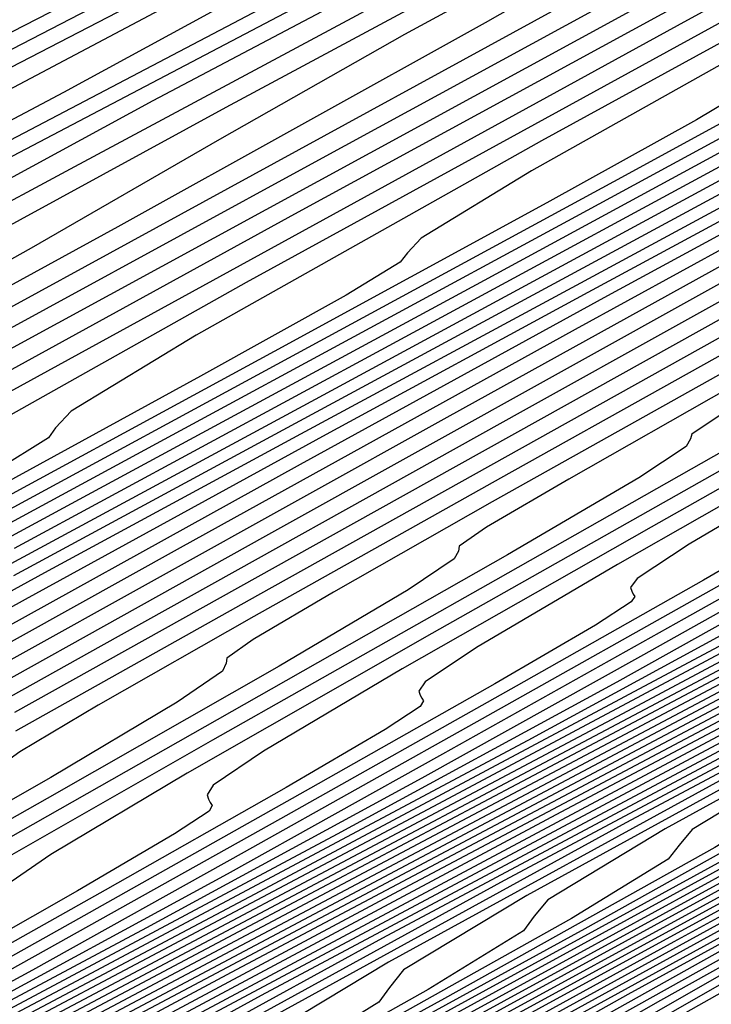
# Model space of a CAD drawing. Extents: x 3249832 to 3255657, y 13789405 to 13793316.
# Tile 298 of 656: x 3254692.67 to 3254696.61, y 13790586.27 to 13790591.88. Entities that reach past the tile are written whole.
import ezdxf

# ---------------------------------------------------------------- set-up
doc = ezdxf.new("R2010")
doc.units = 0
doc.header["$LTSCALE"] = 100
doc.header["$MEASUREMENT"] = 0
for name, color, linetype in [('GRATIO_CON', 10, 'CONTINUOUS'), ('GRATIO_ICON', 7, 'CONTINUOUS'), ('TARGETS_EAST', 7, 'CONTINUOUS')]:
    doc.layers.add(name, color=color, linetype=linetype)

# ---------------------------------------------------------------- blocks, each defined once
blk = doc.blocks.new('Gratio_032316_contours')
at = {"layer": 'GRATIO_CON', "color": 1, "linetype": 'Continuous', "flags": 128}
for points in [[(3254746.0788, 13790617.422), (3254741.0327, 13790615.1109), (3254735.112, 13790612.3714), (3254730.078, 13790610.0428), (3254727.1475, 13790608.7048), (3254725.3593, 13790607.8994), (3254723.2075, 13790606.9089), (3254719.6456, 13790605.235), (3254715.4636, 13790603.257), (3254711.911, 13790601.5735), (3254709.7506, 13790600.5447), (3254707.7997, 13790599.577), (3254704.3887, 13790597.8386), (3254698.4756, 13790594.8129), (3254691.5266, 13790591.2449)], [(3254746.1687, 13790617.3108), (3254743.1153, 13790615.9563), (3254737.7908, 13790613.5125), (3254731.542, 13790610.6175), (3254726.2305, 13790608.1554), (3254723.1734, 13790606.7515), (3254721.5097, 13790605.9973), (3254719.8338, 13790605.2256), (3254717.1322, 13790603.956), (3254713.9603, 13790602.4558), (3254711.2656, 13790601.1789), (3254709.6055, 13790600.388), (3254707.9776, 13790599.5788), (3254704.9896, 13790598.0555), (3254699.7879, 13790595.3938), (3254693.675, 13790592.2552), (3254688.4922, 13790589.5726)], [(3254731.3068, 13790610.3155), (3254724.4018, 13790607.1096), (3254718.5353, 13790604.3806), (3254715.2251, 13790602.845), (3254713.8104, 13790602.1932), (3254713.0861, 13790601.859), (3254712.1053, 13790601.398), (3254710.9538, 13790600.8533), (3254709.9754, 13790600.3896), (3254709.4283, 13790600.1307), (3254709.226, 13790600.0355), (3254709.1963, 13790600.0221), (3254709.1955, 13790600.0221), (3254709.1947, 13790600.0221), (3254709.1938, 13790600.0223), (3254709.0816, 13790599.966), (3254708.3026, 13790599.5689), (3254706.1903, 13790598.4893), (3254702.4121, 13790596.5556), (3254697.9718, 13790594.2756), (3254694.2071, 13790592.327), (3254692.0574, 13790591.1864)], [(3254734.2248, 13790611.5594), (3254728.0648, 13790608.7171), (3254720.8317, 13790605.3557), (3254714.6878, 13790602.4932), (3254711.2509, 13790600.8917), (3254709.9606, 13790600.291), (3254709.7117, 13790600.1753), (3254709.5904, 13790600.1183), (3254709.4478, 13790600.051), (3254709.3262, 13790599.9942), (3254709.1674, 13790599.9169), (3254708.5097, 13790599.5832), (3254706.7913, 13790598.7057), (3254703.7244, 13790597.1364), (3254700.1203, 13790595.2859), (3254697.0645, 13790593.7042), (3254695.3049, 13790592.7707), (3254694.2377, 13790592.182), (3254692.9212, 13790591.4637), (3254690.7032, 13790590.2884)], [(3254731.8502, 13790610.3684), (3254726.1532, 13790607.7391), (3254719.4636, 13790604.63), (3254713.7813, 13790601.9824), (3254710.6062, 13790600.5024), (3254709.4362, 13790599.9573), (3254709.269, 13790599.8792), (3254709.2692, 13790599.8784), (3254709.2694, 13790599.8772), (3254709.2695, 13790599.8761), (3254709.2692, 13790599.8752), (3254709.2685, 13790599.8749), (3254709.2673, 13790599.8753), (3254709.1964, 13790599.8409), (3254708.7098, 13790599.5943), (3254707.3923, 13790598.9221), (3254705.0367, 13790597.7172), (3254702.2687, 13790596.2961), (3254699.9219, 13790595.0814), (3254698.5524, 13790594.3551), (3254697.6054, 13790593.8365), (3254696.2487, 13790593.1046), (3254693.9267, 13790591.8793), (3254691.1921, 13790590.4448)], [(3254732.5108, 13790610.5478), (3254729.5715, 13790609.222), (3254724.4582, 13790606.8622), (3254718.4539, 13790604.0718), (3254713.3536, 13790601.6956), (3254710.5035, 13790600.3678), (3254709.453, 13790599.8788), (3254709.3028, 13790599.8085), (3254709.303, 13790599.8068), (3254709.3033, 13790599.8047), (3254709.3031, 13790599.8033), (3254709.2535, 13790599.7788), (3254708.9134, 13790599.607), (3254707.9933, 13790599.1385), (3254706.3491, 13790598.2979), (3254704.4172, 13790597.3063), (3254702.7794, 13790596.4586), (3254701.7999, 13790595.9394), (3254700.9732, 13790595.491), (3254699.5761, 13790594.7454), (3254697.1502, 13790593.4703), (3254694.2949, 13790591.9748), (3254691.874, 13790590.7039)], [(3254706.231, 13790598.0272), (3254703.5972, 13790596.6521), (3254700.5004, 13790595.0347), (3254697.8733, 13790593.6592), (3254696.3682, 13790592.8638), (3254695.5153, 13790592.4038), (3254694.5644, 13790591.8883), (3254692.9841, 13790591.0402), (3254691.1196, 13790590.0364)], [(3254732.8153, 13790610.2065), (3254729.8953, 13790608.9214), (3254727.4132, 13790607.8327), (3254725.9169, 13790607.1922), (3254724.6983, 13790606.6682), (3254722.7354, 13790605.783), (3254719.3732, 13790604.2313), (3254715.4249, 13790602.3969), (3254712.0706, 13790600.8354), (3254710.1952, 13790599.964), (3254709.503, 13790599.6442), (3254709.403, 13790599.5991), (3254709.3364, 13790599.5635), (3254708.8737, 13790599.3198), (3254707.6177, 13790598.6623), (3254705.37, 13790597.4885), (3254702.7274, 13790596.1083), (3254700.4853, 13790594.9347), (3254699.1916, 13790594.2516), (3254698.4023, 13790593.8271), (3254697.4257, 13790593.3001), (3254695.7829, 13790592.4201), (3254693.8462, 13790591.3793), (3254692.2004, 13790590.4807)], [(3254704.561, 13790596.9767), (3254702.9232, 13790596.1194), (3254701.9633, 13790595.6126), (3254701.2827, 13790595.2471), (3254700.287, 13790594.7118), (3254698.5817, 13790593.7999), (3254696.5727, 13790592.7223), (3254694.8656, 13790591.7942), (3254693.8108, 13790591.1972), (3254692.7371, 13790590.5777), (3254690.7177, 13790589.4483)], [(3254704.7351, 13790596.9735), (3254704.1632, 13790596.6671), (3254703.1483, 13790596.1235), (3254701.3806, 13790595.1797), (3254699.2992, 13790594.0652), (3254697.5307, 13790593.1077), (3254696.4375, 13790592.4958), (3254695.3245, 13790591.8616), (3254693.2321, 13790590.6983), (3254689.5772, 13790588.6977)], [(3254704.4394, 13790596.5847), (3254702.7227, 13790595.661), (3254701.65, 13790595.0711), (3254700.4941, 13790594.4268), (3254698.2609, 13790593.1983), (3254694.353, 13790591.067), (3254689.7598, 13790588.5594)], [(3254704.9105, 13790596.7204), (3254704.1353, 13790596.2944), (3254703.0638, 13790595.7014), (3254700.7753, 13790594.4483), (3254696.7409, 13790592.2517), (3254691.9988, 13790589.6654)], [(3254747.3336, 13790616.0098), (3254744.7054, 13790614.8389), (3254740.908, 13790613.1145), (3254735.9712, 13790610.8747), (3254730.8407, 13790608.5548), (3254726.691, 13790606.6892), (3254724.2973, 13790605.6302), (3254722.8359, 13790605.0012), (3254721.0833, 13790604.2435), (3254718.189, 13790602.9673), (3254714.794, 13790601.4585), (3254711.9119, 13790600.1719), (3254710.284, 13790599.4393), (3254709.5611, 13790599.0991), (3254709.1215, 13790598.8666), (3254708.4849, 13790598.5243), (3254707.7353, 13790598.1228), (3254707.0983, 13790597.7799), (3254706.6206, 13790597.5177), (3254705.6334, 13790596.9759), (3254703.2897, 13790595.6983), (3254699.1288, 13790593.4363), (3254694.2378, 13790590.7714), (3254690.0906, 13790588.4925)], [(3254745.7309, 13790615.2017), (3254743.0231, 13790613.9932), (3254739.1097, 13790612.2158), (3254734.0221, 13790609.9075), (3254728.7356, 13790607.516), (3254724.4616, 13790605.5918), (3254722.0162, 13790604.5051), (3254720.6355, 13790603.9071), (3254719.1601, 13790603.2688), (3254716.764, 13790602.2123), (3254713.9531, 13790600.9636), (3254711.5664, 13790599.8995), (3254710.2303, 13790599.3014), (3254709.7192, 13790599.069), (3254709.5949, 13790599.0064), (3254709.4977, 13790598.9532), (3254709.3834, 13790598.8917), (3254709.2862, 13790598.8393), (3254709.1059, 13790598.741), (3254708.2031, 13790598.2504), (3254705.8041, 13790596.9483), (3254701.5167, 13790594.621), (3254696.4768, 13790591.8774), (3254692.2022, 13790589.5321)], [(3254735.5132, 13790610.4185), (3254730.124, 13790607.973), (3254724.5256, 13790605.4385), (3254720.0027, 13790603.3969), (3254717.454, 13790602.255), (3254716.2348, 13790601.7188), (3254715.3139, 13790601.3192), (3254713.914, 13790600.7022), (3254712.2715, 13790599.9731), (3254710.8764, 13790599.3527), (3254710.0961, 13790599.0062), (3254709.8072, 13790598.8794), (3254709.7641, 13790598.863), (3254709.6571, 13790598.8089), (3254708.9225, 13790598.4145), (3254706.9327, 13790597.3385), (3254703.3745, 13790595.4093), (3254699.1924, 13790593.1337), (3254695.6455, 13790591.1883), (3254693.6769, 13790590.0811), (3254692.9659, 13790589.6469), (3254692.8763, 13790589.5521), (3254692.8367, 13790589.496), (3254692.5357, 13790589.3097)], [(3254707.3041, 13790597.4293), (3254704.1591, 13790595.7253), (3254700.4631, 13790593.7147), (3254697.3286, 13790591.9955), (3254695.5888, 13790591.017), (3254694.9606, 13790590.6333), (3254694.8814, 13790590.5495), (3254694.8403, 13790590.4967), (3254694.5318, 13790590.3089), (3254693.7016, 13790589.8464), (3254692.1879, 13790589.0192)], [(3254731.9166, 13790608.6211), (3254726.2258, 13790606.0386), (3254720.3155, 13790603.361), (3254715.5437, 13790601.2021), (3254712.8919, 13790600.0048), (3254711.8341, 13790599.5305), (3254711.4677, 13790599.3696), (3254711.064, 13790599.192), (3254710.5894, 13790598.9835), (3254710.1841, 13790598.8092), (3254709.8733, 13790598.6739), (3254709.2214, 13790598.342), (3254707.6777, 13790597.5174), (3254704.9443, 13790596.0405), (3254701.7339, 13790594.2955), (3254699.0117, 13790592.8026), (3254697.5008, 13790591.9529), (3254696.9552, 13790591.6197), (3254696.8865, 13790591.547), (3254696.8439, 13790591.4973), (3254696.5279, 13790591.3082), (3254695.6764, 13790590.8357), (3254694.1223, 13790589.9875), (3254692.0783, 13790588.8772)], [(3254705.7285, 13790596.3568), (3254703.0045, 13790594.8764), (3254700.6948, 13790593.6098), (3254699.4128, 13790592.8889), (3254698.9499, 13790592.6061), (3254698.8916, 13790592.5444), (3254698.8475, 13790592.498), (3254698.524, 13790592.3075), (3254697.6511, 13790591.825), (3254696.0567, 13790590.9557), (3254693.959, 13790589.8167), (3254691.6739, 13790588.578)], [(3254727.3852, 13790606.3161), (3254722.3292, 13790604.0201), (3254717.2292, 13790601.7066), (3254713.1687, 13790599.8624), (3254710.9325, 13790598.8406), (3254710.1098, 13790598.4597), (3254709.9914, 13790598.4042), (3254709.9428, 13790598.3868), (3254709.6292, 13790598.2316), (3254708.7904, 13790597.7908), (3254707.2977, 13790596.9888), (3254705.5458, 13790596.0383), (3254704.0609, 13790595.2242), (3254703.2368, 13790594.7607), (3254702.9392, 13790594.5789), (3254702.9017, 13790594.5393), (3254702.8548, 13790594.4993), (3254702.5162, 13790594.306), (3254701.6005, 13790593.8036), (3254699.9254, 13790592.8922), (3254697.7204, 13790591.6956), (3254695.3179, 13790590.3934), (3254693.01, 13790589.1433), (3254690.9265, 13790588.0159)], [(3254704.5122, 13790595.3053), (3254703.5752, 13790594.7929), (3254701.8598, 13790593.8605), (3254699.6011, 13790592.6351), (3254697.14, 13790591.3011), (3254694.7756, 13790590.0205), (3254692.6412, 13790588.8655)], [(3254705.5499, 13790595.7822), (3254703.7942, 13790594.8287), (3254701.4819, 13790593.5745), (3254698.962, 13790592.2088), (3254696.5412, 13790590.8977), (3254694.356, 13790589.7151), (3254692.5001, 13790588.7122)], [(3254705.7286, 13790595.797), (3254703.3626, 13790594.514), (3254700.7841, 13790593.1165), (3254698.3069, 13790591.7748), (3254696.0707, 13790590.5648), (3254694.1716, 13790589.5385), (3254692.6358, 13790588.7093)], [(3254706.0827, 13790595.8282), (3254703.9672, 13790594.6819), (3254701.7016, 13790593.4551), (3254699.483, 13790592.2547), (3254697.5145, 13790591.191), (3254695.9088, 13790590.3241), (3254694.418, 13790589.515), (3254692.7039, 13790588.575), (3254690.5467, 13790587.3812)], [(3254727.2355, 13790605.7302), (3254725.0154, 13790604.7495), (3254722.1099, 13790603.4322), (3254718.9612, 13790601.9952), (3254715.9787, 13790600.637), (3254713.4432, 13790599.4843), (3254711.6028, 13790598.6453), (3254710.6119, 13790598.1873), (3254710.2492, 13790598.0122), (3254710.1993, 13790597.9809), (3254710.1738, 13790597.9634), (3254709.9922, 13790597.8649), (3254709.5008, 13790597.5998), (3254708.5767, 13790597.0996), (3254707.2196, 13790596.3643), (3254705.46, 13790595.4111), (3254703.3696, 13790594.2793), (3254701.1856, 13790593.0977), (3254699.186, 13790592.0172), (3254697.5453, 13790591.1314), (3254696.022, 13790590.3048), (3254694.2707, 13790589.3442), (3254692.0665, 13790588.1245)], [(3254705.0377, 13790595.1036), (3254702.8881, 13790593.9407), (3254700.8575, 13790592.8434), (3254699.1818, 13790591.9388), (3254697.6261, 13790591.0945), (3254695.8374, 13790590.1135), (3254693.5862, 13790588.8677), (3254691.1354, 13790587.5053)], [(3254704.8155, 13790594.9056), (3254702.6302, 13790593.7245), (3254700.8483, 13790592.7624), (3254699.2339, 13790591.8863), (3254697.4041, 13790590.8828), (3254695.1059, 13790589.611), (3254692.604, 13790588.2202)], [(3254705.3778, 13790595.0547), (3254703.945, 13790594.2816), (3254702.4199, 13790593.4538), (3254700.5376, 13790592.4213), (3254698.1454, 13790591.0976), (3254695.5412, 13790589.6499), (3254693.135, 13790588.309), (3254691.2589, 13790587.2615)], [(3254727.2276, 13790604.9104), (3254725.9881, 13790604.4002), (3254725.3646, 13790604.1547), (3254724.8217, 13790603.9444), (3254723.9638, 13790603.6002), (3254722.9518, 13790603.1946), (3254722.0859, 13790602.8605), (3254721.5243, 13790602.6653), (3254720.8556, 13790602.4137), (3254719.5263, 13790601.8447), (3254717.1885, 13790600.7922), (3254714.3161, 13790599.4694), (3254711.5885, 13790598.1842), (3254709.5253, 13790597.1738), (3254708.0063, 13790596.3915), (3254706.7516, 13790595.7198), (3254705.4933, 13790595.0413), (3254704.0129, 13790594.2376), (3254702.1043, 13790593.1906), (3254699.6652, 13790591.8408), (3254697.0098, 13790590.3647), (3254694.5563, 13790588.9975), (3254692.6433, 13790587.9295)], [(3254705.606, 13790595.0214), (3254703.671, 13790593.9599), (3254701.1849, 13790592.5841), (3254698.4784, 13790591.0796), (3254695.9776, 13790589.6861), (3254694.0278, 13790588.5974), (3254692.6486, 13790587.8235)], [(3254705.2377, 13790594.7291), (3254702.7047, 13790593.3274), (3254699.947, 13790591.7944), (3254697.399, 13790590.3746), (3254695.4122, 13790589.2654), (3254694.0066, 13790588.4769), (3254693.1194, 13790587.9723), (3254692.6725, 13790587.7065), (3254692.5265, 13790587.6015)], [(3254705.5994, 13790594.7362), (3254702.8661, 13790593.2144), (3254700.2417, 13790591.7516), (3254698.1811, 13790590.6013), (3254696.7226, 13790589.7837), (3254695.8003, 13790589.2606), (3254695.3328, 13790588.9856), (3254695.1766, 13790588.8782), (3254695.1722, 13790588.8498), (3254695.1722, 13790588.8498), (3254695.1484, 13790588.8058), (3254694.8851, 13790588.6283), (3254694.15, 13790588.1933), (3254692.8277, 13790587.4398), (3254691.2706, 13790586.5572)], [(3254706.7638, 13790595.2831), (3254704.1472, 13790593.825), (3254701.5832, 13790592.3956), (3254699.5419, 13790591.2561), (3254698.0776, 13790590.4354), (3254697.1407, 13790589.9048), (3254696.663, 13790589.6251), (3254696.5016, 13790589.5166), (3254696.495, 13790589.4891), (3254696.495, 13790589.4891), (3254696.4693, 13790589.4466), (3254696.2003, 13790589.2684), (3254695.4515, 13790588.8278), (3254694.1054, 13790588.0621), (3254692.5204, 13790587.1647)], [(3254705.0335, 13790594.2157), (3254702.747, 13790592.9407), (3254700.85, 13790591.8815), (3254699.426, 13790591.0835), (3254698.4811, 13790590.5489), (3254697.9932, 13790590.2646), (3254697.8266, 13790590.1549), (3254697.8178, 13790590.1284), (3254697.8178, 13790590.1284), (3254697.7901, 13790590.0873), (3254697.5155, 13790589.9085), (3254696.753, 13790589.4623), (3254695.3831, 13790588.6844), (3254693.7702, 13790587.7722), (3254692.4, 13790586.9884)], [(3254705.9197, 13790594.6063), (3254703.9108, 13790593.4858), (3254702.1581, 13790592.507), (3254700.7744, 13790591.7315), (3254699.8215, 13790591.1931), (3254699.3233, 13790590.9042), (3254699.1517, 13790590.7933), (3254699.1406, 13790590.7677), (3254699.1406, 13790590.7677), (3254699.1109, 13790590.7281), (3254698.8306, 13790590.5487), (3254698.0546, 13790590.0968), (3254696.6608, 13790589.3068), (3254695.02, 13790588.3797), (3254693.6261, 13790587.5837), (3254692.8496, 13790587.1203), (3254692.5676, 13790586.9257)], [(3254704.7744, 13790593.7579), (3254703.4713, 13790593.0276), (3254702.5024, 13790592.4814), (3254701.9836, 13790592.1833), (3254701.8018, 13790592.07), (3254701.7862, 13790592.0462), (3254701.7862, 13790592.0462), (3254701.7526, 13790592.0096), (3254701.461, 13790591.8289), (3254700.6576, 13790591.3658), (3254699.2161, 13790590.5514), (3254697.5195, 13790589.5948), (3254696.0781, 13790588.7744), (3254695.2748, 13790588.2998), (3254694.9824, 13790588.1042), (3254694.9462, 13790588.0517), (3254694.954, 13790588.029), (3254694.963, 13790588.0111), (3254694.9732, 13790587.9957), (3254694.954, 13790587.9641), (3254694.7537, 13790587.833), (3254694.1903, 13790587.503), (3254693.1582, 13790586.9167), (3254691.8577, 13790586.1849)], [(3254704.8197, 13790593.6757), (3254703.8428, 13790593.1256), (3254703.3138, 13790592.8228), (3254703.1268, 13790592.7083), (3254703.109, 13790592.6855), (3254703.109, 13790592.6855), (3254703.0734, 13790592.6503), (3254702.7762, 13790592.4691), (3254701.9592, 13790592.0003), (3254700.4938, 13790591.1738), (3254698.7693, 13790590.2023), (3254697.3041, 13790589.3698), (3254696.4874, 13790588.8895), (3254696.1898, 13790588.6934), (3254696.1525, 13790588.6427), (3254696.1596, 13790588.6216), (3254696.168, 13790588.6051), (3254696.1774, 13790588.5908), (3254696.1569, 13790588.56), (3254695.9524, 13790588.428), (3254695.3791, 13790588.0935), (3254694.3297, 13790587.498), (3254693.0078, 13790586.7545), (3254691.6942, 13790586.0185)], [(3254704.3943, 13790593.2911), (3254704.0913, 13790593.1092), (3254703.2607, 13790592.6349), (3254701.7715, 13790591.7961), (3254700.0191, 13790590.8098), (3254698.5302, 13790589.9651), (3254697.7, 13790589.4792), (3254697.3972, 13790589.2826), (3254697.3587, 13790589.2336), (3254697.3653, 13790589.2142), (3254697.373, 13790589.199), (3254697.3816, 13790589.1859), (3254697.3598, 13790589.156), (3254697.1511, 13790589.023), (3254696.5679, 13790588.6839), (3254695.5012, 13790588.0793), (3254694.1578, 13790587.324), (3254692.823, 13790586.5762), (3254691.6342, 13790585.9145)], [(3254704.5622, 13790593.2694), (3254703.0492, 13790592.4185), (3254701.2688, 13790591.4174), (3254699.7562, 13790590.5605), (3254698.9126, 13790590.069), (3254698.6046, 13790589.8718), (3254698.5649, 13790589.8246), (3254698.5709, 13790589.8069), (3254698.578, 13790589.793), (3254698.5859, 13790589.7811), (3254698.5628, 13790589.7519), (3254698.3499, 13790589.618), (3254697.7567, 13790589.2744), (3254696.6727, 13790588.6607), (3254695.3078, 13790587.8935), (3254693.9519, 13790587.1338), (3254692.7442, 13790586.4617), (3254691.2219, 13790585.6337)], [(3254705.6046, 13790593.6631), (3254703.7684, 13790592.6324), (3254702.2083, 13790591.7511), (3254701.3378, 13790591.2484), (3254701.0194, 13790591.0502), (3254700.9774, 13790591.0065), (3254700.9822, 13790590.9922), (3254700.9879, 13790590.981), (3254700.9943, 13790590.9713), (3254700.9686, 13790590.9438), (3254700.7473, 13790590.8079), (3254700.1343, 13790590.4553), (3254699.0157, 13790589.8233), (3254697.6079, 13790589.0325), (3254696.2096, 13790588.2492), (3254694.9642, 13790587.5561), (3254693.3943, 13790586.7022), (3254690.8673, 13790585.353)], [(3254705.0182, 13790593.2399), (3254703.4343, 13790592.3465), (3254702.5504, 13790591.8382), (3254702.2267, 13790591.6394), (3254702.1836, 13790591.5974), (3254702.1879, 13790591.5848), (3254702.1929, 13790591.5749), (3254702.1985, 13790591.5664), (3254702.1715, 13790591.5397), (3254701.946, 13790591.4029), (3254701.323, 13790591.0457), (3254700.1872, 13790590.4047), (3254698.758, 13790589.6021), (3254697.3385, 13790588.8069), (3254696.0742, 13790588.1033), (3254694.4805, 13790587.2365), (3254691.9153, 13790585.8669)], [(3254704.6432, 13790592.9323), (3254703.7579, 13790592.4251), (3254703.4335, 13790592.2282), (3254703.3898, 13790592.1884), (3254703.3935, 13790592.1775), (3254703.3979, 13790592.1689), (3254703.4028, 13790592.1615), (3254703.3745, 13790592.1357), (3254703.1448, 13790591.9979), (3254702.5118, 13790591.6362), (3254701.3587, 13790590.986), (3254699.908, 13790590.1716), (3254698.4673, 13790589.3646), (3254697.1842, 13790588.6505), (3254695.5668, 13790587.7707), (3254692.9633, 13790586.3807), (3254689.0294, 13790584.2952)], [(3254704.3435, 13790592.5928), (3254703.7006, 13790592.2266), (3254702.5302, 13790591.5673), (3254701.0581, 13790590.7411), (3254699.5962, 13790589.9222), (3254698.2942, 13790589.1977), (3254696.653, 13790588.305), (3254694.0112, 13790586.8945), (3254690.0195, 13790584.7785)], [(3254704.8729, 13790592.7305), (3254703.3581, 13790591.8802), (3254701.8539, 13790591.0376), (3254700.5142, 13790590.292), (3254698.8254, 13790589.3735), (3254696.1071, 13790587.9222), (3254691.9998, 13790585.7449)], [(3254704.5082, 13790592.4497), (3254702.9827, 13790591.5953), (3254701.6242, 13790590.8392), (3254699.9117, 13790589.9077), (3254697.1551, 13790588.436), (3254692.9899, 13790586.2282), (3254688.3529, 13790583.765)], [(3254705.6583, 13790593.0192), (3254704.1116, 13790592.153), (3254702.7342, 13790591.3864), (3254700.9979, 13790590.442), (3254698.2031, 13790588.9498), (3254693.98, 13790586.7114), (3254689.2784, 13790584.2145)], [(3254705.2405, 13790592.7106), (3254703.8442, 13790591.9336), (3254702.0841, 13790590.9763), (3254699.251, 13790589.4637), (3254694.9701, 13790587.1947), (3254690.2039, 13790584.6641)], [(3254730.5348, 13790604.5635), (3254726.5769, 13790602.7387), (3254722.6065, 13790600.9257), (3254718.9571, 13790599.2836), (3254715.877, 13790597.9154), (3254713.5935, 13790596.9102), (3254712.2443, 13790596.3194), (3254711.608, 13790596.0431), (3254711.3733, 13790595.9435), (3254711.276, 13790595.9038), (3254711.2386, 13790595.8905), (3254711.2305, 13790595.8915), (3254711.2305, 13790595.8915), (3254711.2002, 13790595.8814), (3254711.0122, 13790595.7836), (3254710.5101, 13790595.5083), (3254709.5985, 13790595.0007), (3254708.4243, 13790594.344), (3254707.1953, 13790593.6562), (3254705.9744, 13790592.9776), (3254704.2453, 13790592.0385), (3254701.3469, 13790590.4913), (3254696.9503, 13790588.1612), (3254692.0548, 13790585.5631)], [(3254729.6079, 13790604.0982), (3254725.6144, 13790602.2566), (3254721.6366, 13790600.4395), (3254718.0245, 13790598.8132), (3254715.0343, 13790597.4837), (3254712.8986, 13790596.5417), (3254711.7509, 13790596.0366), (3254711.3271, 13790595.8514), (3254711.2641, 13790595.8278), (3254711.2398, 13790595.8224), (3254711.0977, 13790595.7525), (3254710.7226, 13790595.5505), (3254710.7226, 13790595.5505), (3254710.0394, 13790595.1721), (3254709.133, 13790594.666), (3254708.1288, 13790594.1043), (3254707.0265, 13790593.4924), (3254705.3243, 13790592.5687), (3254702.3949, 13790591.0051), (3254697.9404, 13790588.6444), (3254692.9803, 13790586.0126), (3254688.8635, 13790583.8067)], [(3254728.6861, 13790603.6351), (3254724.692, 13790601.7921), (3254720.8023, 13790600.0129), (3254717.3934, 13790598.4756), (3254714.6586, 13790597.2582), (3254712.7454, 13790596.4137), (3254711.7227, 13790595.9628), (3254711.3453, 13790595.7968), (3254711.2895, 13790595.7746), (3254711.273, 13790595.7713), (3254711.1793, 13790595.7262), (3254710.9333, 13790595.5948), (3254710.9333, 13790595.5948), (3254710.4797, 13790595.3441), (3254709.8416, 13790594.9881), (3254709.0623, 13790594.5525), (3254708.0787, 13790594.0071), (3254706.4033, 13790593.0989), (3254703.4429, 13790591.519), (3254698.9305, 13790589.1277), (3254693.9058, 13790586.4622), (3254689.7349, 13790584.2288)], [(3254727.7642, 13790603.1719), (3254723.7697, 13790601.3277), (3254719.968, 13790599.5864), (3254716.7623, 13790598.138), (3254714.283, 13790597.0326), (3254712.5922, 13790596.2856), (3254711.6945, 13790595.8889), (3254711.3635, 13790595.7421), (3254711.3149, 13790595.7214), (3254711.3062, 13790595.7202), (3254711.2609, 13790595.7), (3254711.144, 13790595.639), (3254711.144, 13790595.639), (3254710.9199, 13790595.5161), (3254710.5502, 13790595.3102), (3254709.9958, 13790595.0006), (3254709.1308, 13790594.5218), (3254707.4823, 13790593.6291), (3254704.4908, 13790592.0328), (3254699.9206, 13790589.6109), (3254694.8312, 13790586.9117), (3254690.6062, 13790584.6509)], [(3254729.7164, 13790604.0052), (3254725.9205, 13790602.2456), (3254721.925, 13790600.3988), (3254718.2994, 13790598.7332), (3254715.5001, 13790597.4627), (3254713.5317, 13790596.5816), (3254712.2859, 13790596.0295), (3254711.6382, 13790595.7413), (3254711.3997, 13790595.6329), (3254711.3654, 13790595.6156), (3254711.3531, 13790595.6087), (3254711.2719, 13790595.565), (3254711.054, 13790595.4453), (3254711.054, 13790595.4453), (3254710.5381, 13790595.1626), (3254709.1906, 13790594.4388), (3254706.3844, 13790592.9476), (3254701.8408, 13790590.544), (3254696.6747, 13790587.8066), (3254692.349, 13790585.4951)], [(3254728.8345, 13790603.5608), (3254724.9986, 13790601.7825), (3254721.0027, 13790599.9344), (3254717.4651, 13790598.3067), (3254714.869, 13790597.1251), (3254713.156, 13790596.356), (3254712.1327, 13790595.9014), (3254711.61, 13790595.6674), (3254711.4178, 13790595.5784), (3254711.3906, 13790595.5629), (3254711.3855, 13790595.5586), (3254711.3508, 13790595.5394), (3254711.2574, 13790595.488), (3254711.2574, 13790595.488), (3254710.962, 13790595.3277), (3254709.8644, 13790594.7432), (3254707.25, 13790593.3599), (3254702.7769, 13790590.9971), (3254697.5934, 13790588.2523), (3254693.2203, 13790585.9172), (3254690.7952, 13790584.5849)], [(3254727.9526, 13790603.1164), (3254724.0768, 13790601.3194), (3254720.0804, 13790599.4699), (3254716.6309, 13790597.8801), (3254714.2379, 13790596.7874), (3254712.7804, 13790596.1306), (3254711.9794, 13790595.7737), (3254711.5817, 13790595.5945), (3254711.4356, 13790595.5255), (3254711.415, 13790595.5127), (3254711.415, 13790595.5127), (3254711.2861, 13790595.4433), (3254710.3844, 13790594.968), (3254707.9373, 13790593.6786), (3254703.5595, 13790591.3695), (3254698.4131, 13790588.6459), (3254694.0471, 13790586.3158), (3254691.6227, 13790584.9859)], [(3254730.3084, 13790604.1721), (3254727.0707, 13790602.6719), (3254723.1549, 13790600.8562), (3254719.158, 13790599.0055), (3254715.7966, 13790597.4536), (3254713.6068, 13790596.4499), (3254712.4047, 13790595.9055), (3254711.826, 13790595.6471), (3254711.5529, 13790595.5241), (3254711.4526, 13790595.4767), (3254711.4383, 13790595.468), (3254711.4383, 13790595.468), (3254711.4379, 13790595.467), (3254711.4369, 13790595.4675), (3254711.4355, 13790595.4695), (3254711.3099, 13790595.4074), (3254710.4417, 13790594.9542), (3254708.089, 13790593.7175), (3254703.8816, 13790591.4998), (3254698.9359, 13790588.883), (3254694.7403, 13790586.6439), (3254692.4106, 13790585.366)], [(3254704.5257, 13790591.7604), (3254699.9814, 13790589.3573), (3254696.1267, 13790587.3003), (3254693.9863, 13790586.1262), (3254693.2153, 13790585.6607), (3254693.1267, 13790585.5519), (3254693.0709, 13790585.465), (3254692.5478, 13790585.1348)], [(3254727.8206, 13790602.9123), (3254724.5674, 13790601.4046), (3254720.7057, 13790599.6135), (3254716.8813, 13790597.8399), (3254713.8626, 13790596.4391), (3254712.2024, 13790595.6672), (3254711.5911, 13790595.3814), (3254711.5038, 13790595.3394), (3254711.5028, 13790595.3395), (3254711.5003, 13790595.3422), (3254711.4961, 13790595.3486), (3254711.4961, 13790595.3486), (3254711.3814, 13790595.3017), (3254710.6143, 13790594.9125), (3254708.5445, 13790593.8339), (3254704.8478, 13790591.8906), (3254700.5042, 13790589.5944), (3254696.8199, 13790587.6284), (3254694.7742, 13790586.5063), (3254694.0373, 13790586.0614), (3254693.9526, 13790585.9574), (3254693.8949, 13790585.872), (3254693.3649, 13790585.54), (3254691.8947, 13790584.7105)], [(3254705.1698, 13790592.0209), (3254701.0269, 13790589.8315), (3254697.5131, 13790587.9566), (3254695.562, 13790586.8864), (3254694.8592, 13790586.4621), (3254694.7785, 13790586.3629), (3254694.719, 13790586.279), (3254694.182, 13790585.9453), (3254692.6942, 13790585.1077), (3254690.0198, 13790583.6382)], [(3254705.4919, 13790592.1512), (3254701.5497, 13790590.0686), (3254698.2063, 13790588.2848), (3254696.3499, 13790587.2664), (3254695.6812, 13790586.8627), (3254695.6044, 13790586.7683), (3254695.543, 13790586.686), (3254694.999, 13790586.3505), (3254693.4938, 13790585.5049), (3254690.7887, 13790584.0195)], [(3254728.8206, 13790603.1964), (3254727.0782, 13790602.4168), (3254724.6557, 13790601.3029), (3254721.743, 13790599.9528), (3254718.5808, 13790598.4857), (3254715.613, 13790597.1071), (3254713.3343, 13790596.0441), (3254712.0909, 13790595.4565), (3254711.6344, 13790595.2354), (3254711.5678, 13790595.2046), (3254711.4723, 13790595.1695), (3254710.8425, 13790594.8609), (3254709.151, 13790593.9907), (3254709.151, 13790593.9907), (3254706.1358, 13790592.4122), (3254702.5952, 13790590.5428), (3254699.5927, 13790588.9411), (3254697.9256, 13790588.0266), (3254697.3251, 13790587.6641), (3254697.2562, 13790587.5793), (3254697.1911, 13790587.5), (3254696.6332, 13790587.161), (3254695.0929, 13790586.2993), (3254692.3264, 13790584.7822)], [(3254706.4575, 13790592.5433), (3254703.1179, 13790590.78), (3254700.2859, 13790589.2692), (3254698.7135, 13790588.4067), (3254698.1471, 13790588.0648), (3254698.082, 13790587.9848), (3254698.0152, 13790587.907), (3254697.4502, 13790587.5663), (3254695.8925, 13790586.6965), (3254693.0952, 13790585.1635), (3254689.8033, 13790583.362)], [(3254706.7791, 13790592.6743), (3254703.6406, 13790591.0173), (3254700.9791, 13790589.5974), (3254699.5014, 13790588.7868), (3254698.9691, 13790588.4654), (3254698.9079, 13790588.3903), (3254698.8393, 13790588.314), (3254698.2673, 13790587.9715), (3254696.6921, 13790587.0937), (3254693.8641, 13790585.5449), (3254690.5361, 13790583.7243)], [(3254707.1007, 13790592.8054), (3254704.1633, 13790591.2545), (3254701.6723, 13790589.9256), (3254700.2892, 13790589.1669), (3254699.7911, 13790588.8661), (3254699.7338, 13790588.7958), (3254699.6633, 13790588.721), (3254699.0844, 13790588.3768), (3254697.4917, 13790587.4909), (3254694.633, 13790585.9262), (3254691.269, 13790584.0867)], [(3254705.2087, 13790591.7289), (3254703.0587, 13790590.5819), (3254701.865, 13790589.9271), (3254701.435, 13790589.6675), (3254701.3856, 13790589.6068), (3254701.3114, 13790589.535), (3254700.7185, 13790589.1873), (3254699.0908, 13790588.2853), (3254696.1707, 13790586.6889), (3254692.7348, 13790584.8113), (3254689.8182, 13790583.2042)], [(3254705.7314, 13790591.9661), (3254703.7519, 13790590.91), (3254702.6528, 13790590.3072), (3254702.257, 13790590.0681), (3254702.2115, 13790590.0123), (3254702.1355, 13790589.942), (3254701.5356, 13790589.5925), (3254699.8904, 13790588.6825), (3254696.9395, 13790587.0702), (3254693.4676, 13790585.1736), (3254690.5205, 13790583.5506)], [(3254704.4451, 13790591.2382), (3254703.4407, 13790590.6872), (3254703.0789, 13790590.4688), (3254703.0374, 13790590.4178), (3254702.9595, 13790590.349), (3254702.3527, 13790589.9978), (3254700.6899, 13790589.0797), (3254697.7084, 13790587.4515), (3254694.2005, 13790585.5359), (3254691.2227, 13790583.8969)], [(3254704.2286, 13790591.0673), (3254703.9009, 13790590.8695), (3254703.8632, 13790590.8232), (3254703.7836, 13790590.7559), (3254703.1697, 13790590.403), (3254701.4895, 13790589.4769), (3254698.4772, 13790587.8329), (3254694.9334, 13790585.8983), (3254691.9249, 13790584.2433)], [(3254704.8039, 13790591.2135), (3254703.0886, 13790590.2713), (3254700.015, 13790588.5955), (3254696.3991, 13790586.6229), (3254693.3294, 13790584.936), (3254691.5358, 13790583.9257)], [(3254705.6209, 13790591.6188), (3254703.8882, 13790590.6685), (3254700.7838, 13790588.9769), (3254697.132, 13790586.9852), (3254694.0316, 13790585.2823), (3254692.2198, 13790584.2633)], [(3254704.6878, 13790591.0657), (3254701.5527, 13790589.3582), (3254697.8649, 13790587.3475), (3254694.7338, 13790585.6287), (3254692.9038, 13790584.6009), (3254691.6591, 13790583.8803)], [(3254705.4873, 13790591.4629), (3254702.3215, 13790589.7395), (3254698.5978, 13790587.7099), (3254695.436, 13790585.9751), (3254693.5878, 13790584.9385), (3254692.3305, 13790584.2123)], [(3254707.0865, 13790592.2573), (3254703.8592, 13790590.5022), (3254700.0635, 13790588.4345), (3254696.8405, 13790586.6678), (3254694.9558, 13790585.6137), (3254693.6733, 13790584.8764), (3254691.881, 13790583.858)], [(3254704.6278, 13790590.8841), (3254700.7964, 13790588.7969), (3254697.5427, 13790587.0141), (3254695.6399, 13790585.9513), (3254694.3447, 13790585.2085), (3254692.5351, 13790584.1816)], [(3254705.3968, 13790591.2651), (3254701.5293, 13790589.1592), (3254698.2449, 13790587.3605), (3254696.3239, 13790586.2889), (3254695.0161, 13790585.5405), (3254693.1891, 13790584.5053), (3254690.0833, 13790582.774)], [(3254706.1804, 13790591.6376), (3254702.1699, 13790589.4693), (3254698.8947, 13790587.6783), (3254696.9923, 13790586.6181), (3254695.6856, 13790585.8715), (3254693.8432, 13790584.8289), (3254690.7083, 13790583.0823)], [(3254706.6321, 13790591.8169), (3254703.0175, 13790589.8588), (3254700.0299, 13790588.2247), (3254698.2806, 13790587.2499), (3254697.0184, 13790586.5302), (3254695.1513, 13790585.4761), (3254691.9584, 13790583.6988)]]:
    blk.add_lwpolyline(points, dxfattribs=at)
at = {"layer": 'GRATIO_ICON', "color": 7, "linetype": 'Continuous', "flags": 128}
for points in [[(3254744.9304, 13790616.5723), (3254743.3616, 13790615.923), (3254740.1518, 13790614.4907), (3254734.5488, 13790611.914), (3254727.9719, 13790608.8636), (3254722.3829, 13790606.268), (3254719.1992, 13790604.7982), (3254717.66, 13790604.0952), (3254716.46, 13790603.5423), (3254714.6188, 13790602.677), (3254712.4569, 13790601.6546), (3254710.62, 13790600.7845), (3254709.4602, 13790600.2314), (3254708.1555, 13790599.5805), (3254705.5904, 13790598.2723), (3254701.1001, 13790595.9747), (3254695.8234, 13790593.2654), (3254691.3497, 13790590.9498)], [(3254727.2928, 13790608.0757), (3254722.7632, 13790605.9852), (3254717.4442, 13790603.5135), (3254712.9259, 13790601.4089), (3254710.4007, 13790600.2332), (3254709.4697, 13790599.8006), (3254709.3362, 13790599.7387), (3254709.3362, 13790599.7371), (3254709.3365, 13790599.7349), (3254709.3365, 13790599.7331), (3254709.3084, 13790599.7188), (3254709.1155, 13790599.6212), (3254708.5937, 13790599.3555), (3254707.6612, 13790598.8789), (3254706.5656, 13790598.3166), (3254705.6368, 13790597.8358), (3254705.0474, 13790597.5237), (3254704.3409, 13790597.1455), (3254702.9036, 13790596.3863), (3254700.3737, 13790595.0612), (3254697.3976, 13790593.5048), (3254694.8737, 13790592.1816), (3254693.43, 13790591.4161), (3254692.614, 13790590.973)], [(3254704.1794, 13790596.5596), (3254702.0257, 13790595.4081), (3254700.1959, 13790594.4212), (3254699.0643, 13790593.7944), (3254697.9118, 13790593.1456), (3254695.7465, 13790591.9483), (3254691.9651, 13790589.8824)], [(3254737.3115, 13790611.3171), (3254732.0731, 13790608.9403), (3254726.6306, 13790606.4773), (3254722.2321, 13790604.4943), (3254719.7351, 13790603.38), (3254718.4351, 13790602.8129), (3254717.237, 13790602.294), (3254715.339, 13790601.4572), (3254713.1124, 13790600.4684), (3254711.2218, 13790599.6261), (3254710.1656, 13790599.1546), (3254709.7763, 13790598.9801), (3254709.7203, 13790598.9545), (3254709.7197, 13790598.954), (3254709.7188, 13790598.9542), (3254709.7179, 13790598.9548), (3254709.6, 13790598.8926), (3254708.7814, 13790598.4504), (3254706.5612, 13790597.2477), (3254702.5899, 13790595.0933), (3254697.9218, 13790592.5528), (3254693.9625, 13790590.3811), (3254691.7649, 13790589.1452)], [(3254728.7892, 13790607.0362), (3254723.3876, 13790604.584), (3254717.86, 13790602.0776), (3254713.429, 13790600.0675), (3254710.9841, 13790598.9546), (3254710.0837, 13790598.5425), (3254709.953, 13790598.4853), (3254709.8909, 13790598.4636), (3254709.491, 13790598.2637), (3254708.4203, 13790597.6984), (3254706.5134, 13790596.6723), (3254704.2752, 13790595.4573), (3254702.3778, 13790594.417), (3254701.3248, 13790593.8248), (3254700.9446, 13790593.5925), (3254700.8966, 13790593.5418), (3254700.8512, 13790593.4986), (3254700.5201, 13790593.3067), (3254699.6258, 13790592.8143), (3254697.9911, 13790591.924), (3254695.8397, 13790590.7561), (3254693.4959, 13790589.4857), (3254691.2443, 13790588.2662)], [(3254728.1916, 13790606.3526), (3254725.2409, 13790605.0178), (3254721.7692, 13790603.4355), (3254718.0955, 13790601.7647), (3254714.7052, 13790600.2248), (3254712.1249, 13790599.0503), (3254710.7192, 13790598.4032), (3254710.204, 13790598.1574), (3254710.133, 13790598.1143), (3254710.1345, 13790598.1085), (3254710.1346, 13790598.1057), (3254710.1341, 13790598.1047), (3254710.0857, 13790598.0785), (3254709.7505, 13790597.8969), (3254708.8414, 13790597.4042), (3254707.1705, 13790596.4982), (3254704.9458, 13790595.2921), (3254702.4744, 13790593.9528), (3254700.0335, 13790592.6308), (3254697.7805, 13790591.4117), (3254695.8431, 13790590.3647), (3254694.2723, 13790589.5167), (3254692.8139, 13790588.7253), (3254691.1372, 13790587.8057)], [(3254705.8566, 13790595.3904), (3254704.004, 13790594.3896), (3254702.3967, 13790593.522), (3254700.8269, 13790592.6701), (3254698.9708, 13790591.6521), (3254696.6257, 13790590.3543), (3254694.0726, 13790588.935), (3254691.7136, 13790587.6205)], [(3254706.5873, 13790595.3818), (3254704.1601, 13790594.0361), (3254701.4075, 13790592.5049), (3254698.8203, 13790591.0631), (3254696.7966, 13790589.9333), (3254695.3646, 13790589.1303), (3254694.4599, 13790588.6164), (3254694.0027, 13790588.346), (3254693.8515, 13790588.2399), (3254693.8494, 13790588.2106), (3254693.8494, 13790588.2106), (3254693.8276, 13790588.1651), (3254693.5699, 13790587.9881), (3254692.8485, 13790587.5588), (3254691.55, 13790586.8174)], [(3254705.0746, 13790594.0309), (3254703.4663, 13790593.1324), (3254702.1229, 13790592.3796), (3254701.162, 13790591.8372), (3254700.6535, 13790591.5437), (3254700.4767, 13790591.4316), (3254700.4634, 13790591.4069), (3254700.4634, 13790591.4069), (3254700.4318, 13790591.3688), (3254700.1458, 13790591.1888), (3254699.3561, 13790590.7313), (3254697.9385, 13790589.9291), (3254696.2697, 13790588.9873), (3254694.8521, 13790588.1791), (3254694.0622, 13790587.71), (3254693.775, 13790587.5149), (3254693.74, 13790587.4608), (3254693.7483, 13790587.4363), (3254693.7581, 13790587.4171), (3254693.769, 13790587.4006), (3254693.7511, 13790587.3682), (3254693.555, 13790587.2381), (3254693.0015, 13790586.9126), (3254691.9867, 13790586.3354)], [(3254704.3269, 13790593.0408), (3254702.5186, 13790592.0249), (3254700.9822, 13790591.1558), (3254700.1252, 13790590.6587), (3254699.812, 13790590.461), (3254699.7711, 13790590.4155), (3254699.7766, 13790590.3995), (3254699.7829, 13790590.387), (3254699.7901, 13790590.3762), (3254699.7657, 13790590.3479), (3254699.5486, 13790590.2129), (3254698.9455, 13790589.8648), (3254697.8442, 13790589.242), (3254696.4579, 13790588.463), (3254695.0808, 13790587.6915), (3254693.8542, 13790587.0089), (3254692.3081, 13790586.168)], [(3254704.8894, 13790592.8171), (3254703.7017, 13790592.1486), (3254702.2081, 13790591.3106), (3254700.725, 13790590.4799), (3254699.4042, 13790589.7448), (3254697.7392, 13790588.8392), (3254695.0592, 13790587.4083), (3254691.0097, 13790585.2617)], [(3254727.5583, 13790603.2291), (3254723.6403, 13790601.4401), (3254720.0315, 13790599.8164), (3254716.9394, 13790598.444), (3254714.5434, 13790597.3918), (3254712.9565, 13790596.7009), (3254712.0277, 13790596.3014), (3254711.5399, 13790596.0958), (3254711.2997, 13790595.9973), (3254711.2089, 13790595.9628), (3254711.1932, 13790595.9602), (3254711.1932, 13790595.9602), (3254711.1575, 13790595.9443), (3254710.9247, 13790595.817), (3254710.2968, 13790595.4672), (3254709.1575, 13790594.8296), (3254707.7156, 13790594.022), (3254706.2619, 13790593.2081), (3254704.9223, 13790592.4629), (3254703.1664, 13790591.5083), (3254700.299, 13790589.9775), (3254695.9602, 13790587.6779), (3254691.1293, 13790585.1136)], [(3254730.5983, 13790604.4497), (3254726.8424, 13790602.7088), (3254722.8474, 13790600.8632), (3254719.1337, 13790599.1598), (3254716.1312, 13790597.8003), (3254713.9073, 13790596.8071), (3254712.4391, 13790596.1575), (3254711.6664, 13790595.8151), (3254711.3816, 13790595.6874), (3254711.3403, 13790595.6683), (3254711.3207, 13790595.6589), (3254711.193, 13790595.5906), (3254710.8505, 13790595.4026), (3254710.8505, 13790595.4026), (3254710.1142, 13790594.9976), (3254708.5168, 13790594.1344), (3254705.5187, 13790592.5354), (3254700.9048, 13790590.0909), (3254695.756, 13790587.3608), (3254691.4776, 13790585.073)], [(3254729.4651, 13790603.7457), (3254726.1888, 13790602.2275), (3254722.233, 13790600.3931), (3254718.2357, 13790598.541), (3254714.9623, 13790597.027), (3254712.9757, 13790596.1123), (3254712.0289, 13790595.6804), (3254711.6726, 13790595.5206), (3254711.5242, 13790595.4538), (3254711.4695, 13790595.4281), (3254711.4613, 13790595.4236), (3254711.4613, 13790595.4236), (3254711.4603, 13790595.4237), (3254711.4585, 13790595.4254), (3254711.4559, 13790595.4291), (3254711.3338, 13790595.3721), (3254710.4993, 13790594.9403), (3254708.2409, 13790593.7563), (3254704.2036, 13790591.6301), (3254699.4586, 13790589.1201), (3254695.4335, 13790586.9721), (3254693.1984, 13790585.7461), (3254692.3933, 13790585.26)], [(3254727.8862, 13790602.8264), (3254725.447, 13790601.7053), (3254722.4491, 13790600.3157), (3254719.1121, 13790598.7676), (3254715.9302, 13790597.29), (3254713.4668, 13790596.1418), (3254712.1197, 13790595.5068), (3254711.6248, 13790595.2687), (3254711.5525, 13790595.2359), (3254711.452, 13790595.1983), (3254710.787, 13790594.8709), (3254709.0001, 13790593.9502), (3254709.0001, 13790593.9502), (3254705.814, 13790592.2814), (3254702.0724, 13790590.3057), (3254698.8995, 13790588.6129), (3254697.1378, 13790587.6465), (3254696.5032, 13790587.2634), (3254696.4303, 13790587.1738), (3254696.3671, 13790587.093), (3254695.8161, 13790586.7558), (3254694.2934, 13790585.9021), (3254691.5575, 13790584.4009)], [(3254704.686, 13790591.4917), (3254702.3655, 13790590.2537), (3254701.0771, 13790589.547), (3254700.613, 13790589.2668), (3254700.5597, 13790589.2013), (3254700.4874, 13790589.128), (3254699.9014, 13790588.782), (3254698.2912, 13790587.8881), (3254695.4018, 13790586.3075), (3254692.0019, 13790584.449)], [(3254704.6076, 13790591.1629), (3254703.9868, 13790590.8083), (3254702.2891, 13790589.8741), (3254699.2461, 13790588.2142), (3254695.6663, 13790586.2606), (3254692.6271, 13790584.5896)], [(3254706.2869, 13790591.8601), (3254703.0904, 13790590.1209), (3254699.3306, 13790588.0722), (3254696.1383, 13790586.3214), (3254694.2718, 13790585.2761), (3254693.0019, 13790584.5444), (3254691.2269, 13790583.5344)], [(3254706.4063, 13790591.7272), (3254702.5937, 13790589.664), (3254699.4623, 13790587.9515), (3254697.6365, 13790586.934), (3254696.352, 13790586.2009), (3254694.4972, 13790585.1525), (3254691.3334, 13790583.3905)]]:
    blk.add_lwpolyline(points, dxfattribs=at)

msp = doc.modelspace()

# ---------------------------------------------------------------- linework, layer by layer
at = {"layer": 'TARGETS_EAST', "color": 1}
msp.add_solid([(3254691.2359, 13790583.821), (3254693.9013, 13790577.7103), (3254710.9006, 13790588.7617)], dxfattribs=at)

# ---------------------------------------------------------------- block references
at = {"layer": 'TARGETS_EAST'}
msp.add_blockref('Gratio_032316_contours', (0, 0), dxfattribs=at)

doc.saveas('drawing.dxf')
